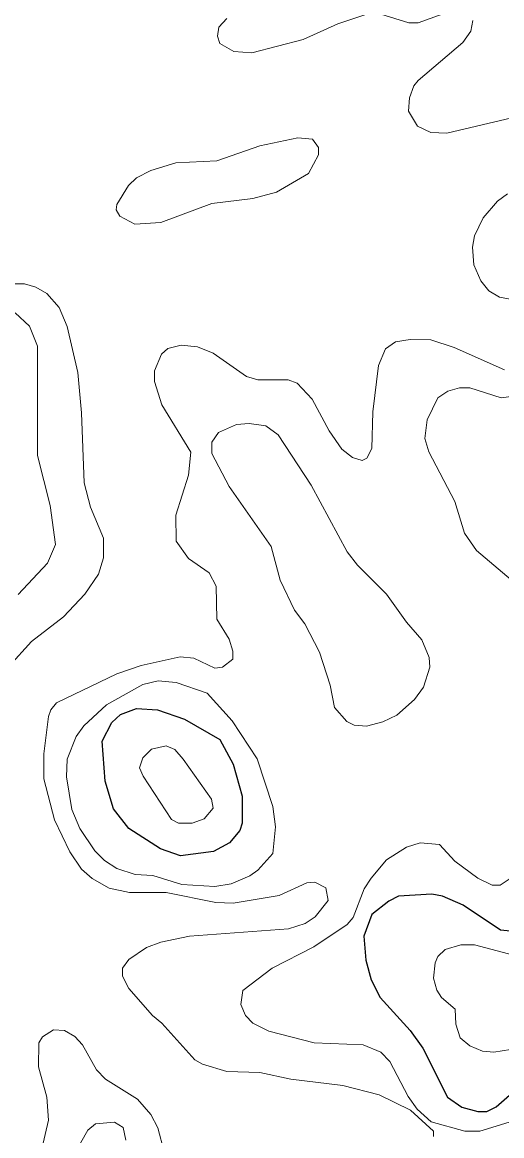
# Model space of a CAD drawing. Extents: x 577 to 602.9, y 7483.8 to 7511.6.
# Drawn here: x 600.675 to 601.391, y 7497.712 to 7499.374 of the extents above; entities that cross this region are included whole.
import ezdxf

# ---------------------------------------------------------------- set-up
doc = ezdxf.new("R2010")
doc.units = 0
doc.header["$LTSCALE"] = 0.032
doc.layers.add('1', color=7, linetype='Continuous', lineweight=25)
doc.layers.add('2', color=7, linetype='Continuous', lineweight=13)

msp = doc.modelspace()

# ---------------------------------------------------------------- linework, layer by layer
at = {"layer": '1'}
msp.add_lwpolyline([(600.8765, 7498.3478), (600.9168, 7498.3339), (600.97, 7498.3037), (600.9899, 7498.2671), (601.0034, 7498.2194), (601.0034, 7498.1788), (600.9995, 7498.1677), (600.9844, 7498.1494), (600.9605, 7498.1367), (600.9112, 7498.1303), (600.881, 7498.1407), (600.8341, 7498.1709), (600.811, 7498.2003), (600.7983, 7498.2416), (600.7943, 7498.3013), (600.8086, 7498.3291), (600.8213, 7498.341), (600.8452, 7498.3498)], close=True, dxfattribs=at)
msp.add_lwpolyline([(601.4137, 7498.0166), (601.3891, 7498.019), (601.3334, 7498.0564), (601.3024, 7498.0699), (601.2865, 7498.0731), (601.2364, 7498.0699), (601.2221, 7498.0627), (601.1967, 7498.0428), (601.1847, 7498.0102), (601.1879, 7497.9745), (601.1959, 7497.945), (601.2094, 7497.9188), (601.2539, 7497.8695), (601.273, 7497.8433), (601.3096, 7497.7701), (601.3311, 7497.755), (601.3549, 7497.7486), (601.3684, 7497.7486), (601.3827, 7497.7558), (601.4297, 7497.7971)], dxfattribs=at)
at = {"layer": '2'}
for points in [[(601.2102, 7499.3859), (601.2523, 7499.3732), (601.2658, 7499.3732), (601.3144, 7499.3907)], [(600.9804, 7499.3795), (600.9685, 7499.3668), (600.9661, 7499.3533), (600.97, 7499.3422), (600.9907, 7499.3302), (601.0178, 7499.3286), (601.0941, 7499.3485), (601.1458, 7499.3716), (601.1895, 7499.3859)], [(601.3477, 7499.3764), (601.3446, 7499.3605), (601.3326, 7499.3438), (601.2658, 7499.2873), (601.2595, 7499.2793), (601.2531, 7499.2611), (601.2515, 7499.2412), (601.2651, 7499.2189), (601.2849, 7499.2094), (601.3088, 7499.2086), (601.4503, 7499.242), (601.5473, 7499.2738), (601.6626, 7499.2968), (601.7358, 7499.3239), (601.801, 7499.343), (601.937, 7499.3605), (601.9855, 7499.3716), (602.0332, 7499.3891)], [(601.3994, 7499.1179), (601.3843, 7499.1068), (601.3629, 7499.0821), (601.3501, 7499.0551), (601.347, 7499.0384), (601.3493, 7499.0122), (601.3597, 7498.9883), (601.3716, 7498.9732), (601.3875, 7498.9637), (601.4742, 7498.9478)], [(600.6552, 7498.4134), (600.6885, 7498.45), (600.7363, 7498.4866), (600.7681, 7498.5207), (600.7887, 7498.5502), (600.7959, 7498.5748), (600.7959, 7498.6042), (600.7768, 7498.6504), (600.7673, 7498.6869), (600.7633, 7498.7911), (600.7577, 7498.8515), (600.7418, 7498.9199), (600.7299, 7498.9486), (600.7116, 7498.9692), (600.6949, 7498.9788), (600.6782, 7498.9835), (600.6623, 7498.9835)], [(600.6687, 7498.52), (600.7124, 7498.5669), (600.7243, 7498.5947), (600.7164, 7498.6527), (600.6973, 7498.7275), (600.6973, 7498.8905), (600.6854, 7498.9207), (600.6639, 7498.9406)], [(601.3947, 7498.8555), (601.3199, 7498.8889), (601.2849, 7498.9), (601.2539, 7498.9008), (601.2324, 7498.8969), (601.2173, 7498.8865), (601.207, 7498.8619), (601.1983, 7498.7927), (601.1967, 7498.7378), (601.1895, 7498.7235), (601.1824, 7498.7203), (601.168, 7498.7243), (601.1521, 7498.737), (601.1331, 7498.7641), (601.1076, 7498.8118), (601.0853, 7498.8356), (601.0718, 7498.8404), (601.0265, 7498.8404), (601.0098, 7498.8452), (600.9597, 7498.8802), (600.9366, 7498.8897), (600.912, 7498.8921), (600.8921, 7498.8873), (600.8826, 7498.8786), (600.8722, 7498.8539), (600.8722, 7498.838), (600.8834, 7498.803), (600.9263, 7498.7323), (600.9231, 7498.6981), (600.904, 7498.6384), (600.9048, 7498.5995), (600.9231, 7498.574)], [(601.4114, 7498.5366), (601.3533, 7498.586), (601.335, 7498.6114), (601.3207, 7498.6591), (601.2817, 7498.7331), (601.2762, 7498.7529), (601.2794, 7498.7808), (601.2953, 7498.8134), (601.3104, 7498.8237), (601.3279, 7498.8285), (601.343, 7498.8285), (601.3899, 7498.8134), (601.4599, 7498.8229)], [(600.9231, 7498.574), (600.9541, 7498.5526), (600.9645, 7498.5327), (600.9653, 7498.4834), (600.9836, 7498.4532), (600.9891, 7498.4357), (600.9891, 7498.4237), (600.974, 7498.4118), (600.9621, 7498.4102), (600.9311, 7498.4253), (600.9104, 7498.4269), (600.8524, 7498.4142), (600.8158, 7498.4015), (600.7259, 7498.3585), (600.7172, 7498.3482), (600.714, 7498.3379), (600.7068, 7498.2822), (600.7068, 7498.2448), (600.7227, 7498.1836), (600.7458, 7498.1359), (600.7633, 7498.1104), (600.7792, 7498.0961), (600.8046, 7498.0818), (600.8349, 7498.0754), (600.8897, 7498.0754), (600.9637, 7498.0603), (600.9899, 7498.0595), (601.0583, 7498.0707), (601.0997, 7498.0898), (601.1116, 7498.0906), (601.1283, 7498.0826), (601.1315, 7498.0635), (601.1124, 7498.0389), (601.0973, 7498.0293), (601.0726, 7498.0214), (600.9247, 7498.0102), (600.8818, 7498.0015), (600.8603, 7497.9935), (600.8341, 7497.9753), (600.8245, 7497.9625), (600.8245, 7497.9506), (600.8341, 7497.9323), (600.8691, 7497.8918), (600.8834, 7497.8806), (600.9327, 7497.8258), (600.9438, 7497.8194), (600.9804, 7497.8083), (601.0297, 7497.8067), (601.0758, 7497.7971), (601.1537, 7497.7876), (601.2078, 7497.7733), (601.2548, 7497.7507), (601.2889, 7497.7191), (601.2889, 7497.7112)], [(601.4018, 7497.7327), (601.3581, 7497.7192), (601.3358, 7497.7192), (601.2856, 7497.7334), (601.2643, 7497.7523), (601.2512, 7497.7711), (601.2237, 7497.8234), (601.2102, 7497.8369), (601.1839, 7497.848), (601.1108, 7497.8512), (601.0432, 7497.8687), (601.0193, 7497.8806), (601.0082, 7497.8918), (601.0011, 7497.9085), (601.0042, 7497.9291), (601.048, 7497.9625), (601.11, 7497.9943), (601.1601, 7498.0277), (601.1688, 7498.0381), (601.1855, 7498.081), (601.1959, 7498.0969), (601.2189, 7498.124), (601.2484, 7498.143), (601.269, 7498.1494), (601.2977, 7498.147), (601.3207, 7498.1224), (601.3549, 7498.0969), (601.3764, 7498.0866), (601.3883, 7498.0866), (601.4018, 7498.0953)], [(601.4161, 7497.98), (601.3501, 7497.9975), (601.3295, 7497.9975), (601.3064, 7497.9904), (601.2953, 7497.98), (601.2913, 7497.9705), (601.2889, 7497.9474), (601.2937, 7497.9299), (601.3008, 7497.9188), (601.3215, 7497.9013), (601.3223, 7497.879), (601.3287, 7497.8584), (601.343, 7497.8464), (601.3621, 7497.8385), (601.3788, 7497.8369), (601.541, 7497.8631)], [(600.8865, 7497.6882), (600.877, 7497.724), (600.8667, 7497.7439), (600.8468, 7497.7669), (600.7991, 7497.7971), (600.7856, 7497.8107), (600.7649, 7497.848), (600.753, 7497.8607), (600.7378, 7497.8695), (600.7212, 7497.8703), (600.7052, 7497.86), (600.6997, 7497.8512), (600.6989, 7497.8154), (600.7116, 7497.7701), (600.714, 7497.7359), (600.6925, 7497.6437)], [(600.7538, 7497.6874), (600.7728, 7497.7208), (600.784, 7497.7303), (600.8126, 7497.7327), (600.8253, 7497.7248), (600.8293, 7497.7057)]]:
    msp.add_lwpolyline(points, dxfattribs=at)
for points in [[(600.8667, 7499.1529), (600.904, 7499.164), (600.9653, 7499.1672), (601.0297, 7499.1895), (601.0861, 7499.2014), (601.1084, 7499.1998), (601.1171, 7499.1871), (601.1171, 7499.176), (601.102, 7499.1481), (601.0543, 7499.1203), (601.0193, 7499.1108), (600.9581, 7499.1036), (600.8818, 7499.075), (600.8428, 7499.0726), (600.8205, 7499.0845), (600.815, 7499.0941), (600.8158, 7499.102), (600.8333, 7499.1306), (600.8452, 7499.1418)], [(601.0599, 7498.5414), (601.0814, 7498.4969), (601.0965, 7498.4762), (601.1187, 7498.4341), (601.1346, 7498.3848), (601.141, 7498.3514), (601.1593, 7498.3307), (601.1704, 7498.3251), (601.1887, 7498.3235), (601.2134, 7498.3299), (601.234, 7498.3402), (601.2603, 7498.3633), (601.2738, 7498.3816), (601.2833, 7498.4118), (601.2825, 7498.4261), (601.2714, 7498.4524), (601.2484, 7498.4786), (601.2189, 7498.5207), (601.1752, 7498.5637), (601.1601, 7498.5836), (601.106, 7498.683), (601.0567, 7498.7585), (601.0384, 7498.772), (601.0138, 7498.7752), (600.9947, 7498.7736), (600.9677, 7498.7617), (600.9581, 7498.7474), (600.9581, 7498.7307), (600.9836, 7498.6814), (601.0464, 7498.5915)], [(601.0265, 7498.1088), (601.0488, 7498.1335), (601.0527, 7498.1733), (601.0488, 7498.2035), (601.0257, 7498.275), (600.9883, 7498.3315), (600.951, 7498.3728), (600.9048, 7498.3887), (600.8778, 7498.3911), (600.8547, 7498.3856), (600.8007, 7498.3553), (600.7665, 7498.3243), (600.7553, 7498.3084), (600.7418, 7498.2742), (600.741, 7498.248), (600.749, 7498.1995), (600.7609, 7498.1709), (600.7832, 7498.1375), (600.7975, 7498.1232), (600.8158, 7498.1112), (600.8436, 7498.1025), (600.8698, 7498.1009), (600.9128, 7498.0874), (600.9621, 7498.0842), (600.9867, 7498.0882), (601.0146, 7498.1001)], [(600.9462, 7498.1852), (600.9597, 7498.2011), (600.9573, 7498.2146), (600.9152, 7498.2742), (600.9025, 7498.2886), (600.8897, 7498.2941), (600.8675, 7498.2893), (600.8547, 7498.2766), (600.85, 7498.2615), (600.8555, 7498.2488), (600.8977, 7498.1844), (600.908, 7498.1788), (600.9287, 7498.1788)]]:
    msp.add_lwpolyline(points, close=True, dxfattribs=at)

doc.saveas('drawing.dxf')
